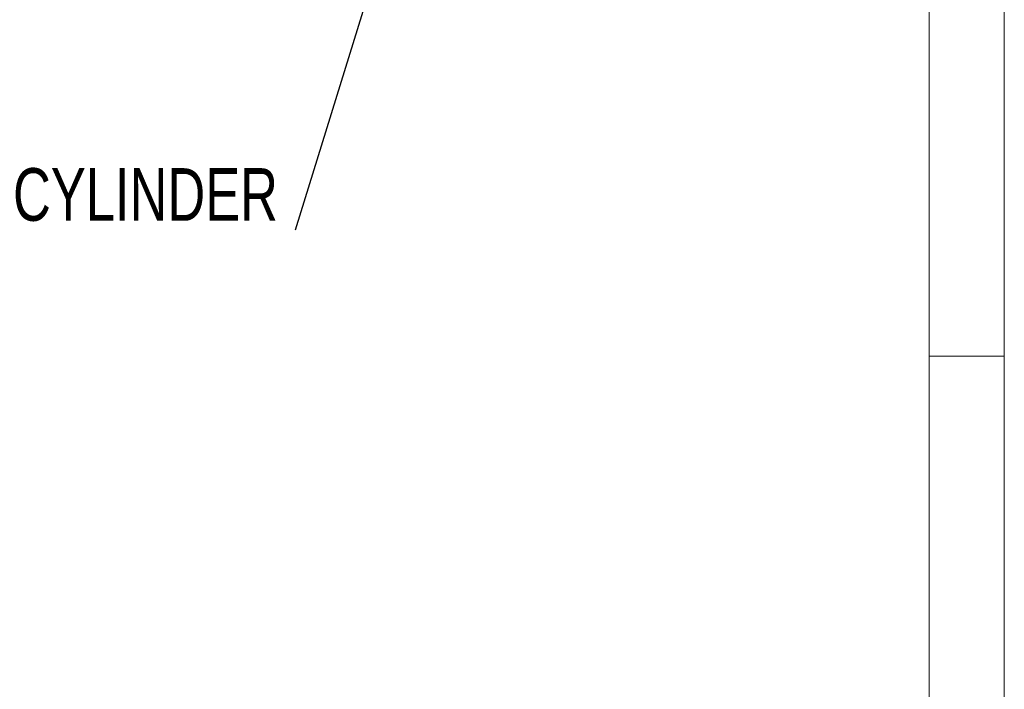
# Model space of a CAD drawing. Header units: millimetres. Extents: x 450 to 25135, y 150 to 17673.
# Tile 343 of 463: x 23115 to 25080, y 6746 to 8081. Entities that reach past the tile are written whole.
import ezdxf

# ---------------------------------------------------------------- set-up
doc = ezdxf.new("R2010")
doc.units = ezdxf.units.MM
doc.linetypes.add('SLD-Continua', pattern=[0])
doc.layers.add('COTAS', color=1, linetype='SLD-Continua')
doc.styles.add('SLDTEXTSTYLE6', font='ARIALN.TTF', dxfattribs={"width": 0.87})
doc.styles.get("Standard").update_dxf_attribs({"font": 'ARIALN.TTF'})
doc.dimstyles.new('SLDDIMSTYLE0', dxfattribs={"dimtxt": 0.18, "dimasz": 105, "dimexe": 0, "dimexo": 0.0625, "dimgap": 0, "dimtad": 0, "dimtih": 1, "dimtoh": 1, "dimdec": 0, "dimrnd": 1e-09, "dimzin": 0, "dimdsep": 46, "dimtxsty": 'Standard', "dimsah": 1, "dimcen": 0.09, "dimadec": 0, "dimazin": 0, "dimtfac": 105, "dimtdec": 0, "dimtofl": 0, "dimtmove": 0, "dimatfit": 3, "dimfxl": 1, "dimfrac": 2, "dimtolj": 1, "dimtzin": 0, "dimarcsym": 0})

# ---------------------------------------------------------------- blocks, each defined once
blk = doc.blocks.new('SW_NOTE_0_6')
at = {"layer": 'COTAS', "color": 0, "ltscale": 30, "insert": (-34.5, 123.7), "char_height": 105, "attachment_point": 3, "style": 'SLDTEXTSTYLE6'}
blk.add_mtext('TILTING CYLINDER', dxfattribs=at)

msp = doc.modelspace()

# ---------------------------------------------------------------- linework, layer by layer
at = {"color": 7, "linetype": 'SLD-Continua', "lineweight": 18, "ltscale": 30}
for p, q in [((25080, 17670), (25080, 150)), ((24930, 17520), (24930, 300)), ((24930, 7410), (25080, 7410))]:
    msp.add_line(p, q, dxfattribs=at)

# ---------------------------------------------------------------- block references
at = {"layer": 'COTAS', "ltscale": 30}
msp.add_blockref('SW_NOTE_0_6', (23664.9, 7661.6), dxfattribs=at)

# ---------------------------------------------------------------- leaders
msp.add_leader([(24078, 9001.7), (23664.9, 7661.6)], dimstyle='SLDDIMSTYLE0', dxfattribs=at)

doc.saveas('drawing.dxf')
